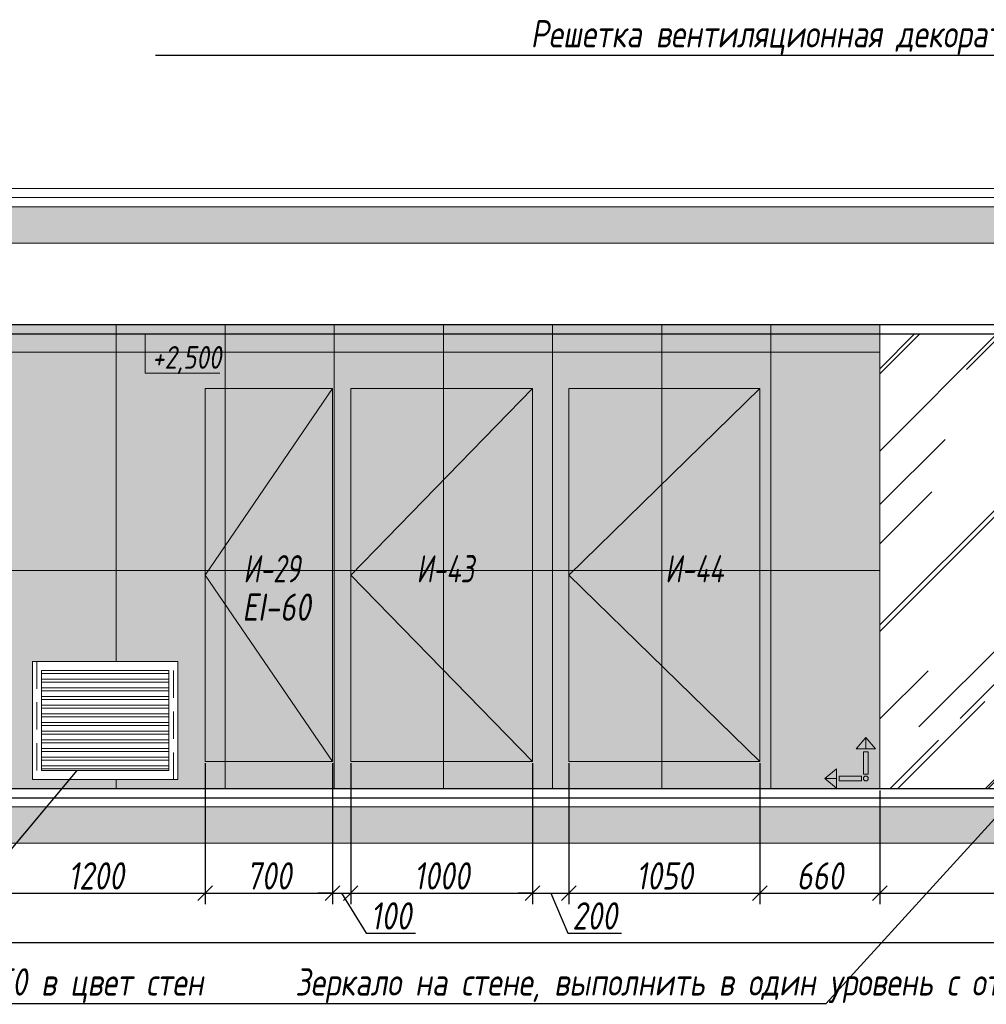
# Model space of a CAD drawing. Header units: millimetres. Extents: x -26894274 to 19789193, y -86687 to 22351.
# Tile 322 of 447: x 156866 to 162181, y -5978 to -565. Entities that reach past the tile are written whole.
import ezdxf
from ezdxf import colors
from ezdxf.entities.mleader import LeaderData, LeaderLine
from ezdxf.math import Vec2, Vec3

# ---------------------------------------------------------------- set-up
doc = ezdxf.new("R2010")
doc.units = ezdxf.units.MM
doc.linetypes.add('DASHDOT', pattern=[25.4, 12.7, -6.35, 0, -6.35])
doc.linetypes.add('DASHED', pattern=[0.75, 0.5, -0.25])
doc.layers.get('Defpoints').update_dxf_attribs({"color": 31})
for name, color, linetype, lineweight in [('A-DETL-GENF', 7, 'Continuous', 5), ('meb', 26, 'Continuous', 15), ('nadpisi_v_tablice', 7, 'Continuous', 9), ('Двери', 7, 'Continuous', 5), ('Отделка стен', 253, 'Continuous', 0)]:
    doc.layers.add(name, color=color, linetype=linetype, lineweight=lineweight)
for name, color, linetype, lineweight, true_color in [('dim_obm', 7, 'Continuous', 9, 0x005700), ('dim_razv', 7, 'DASHDOT', 9, 0x285228), ('pol', 7, 'Continuous', 15, 0x55666d)]:
    doc.layers.add(name, color=color, linetype=linetype, lineweight=lineweight, true_color=true_color)
doc.styles.add('fl_iso paper', font='isocpeur.ttf', dxfattribs={"width": 0.8, "oblique": 10})
doc.styles.add('In tre', font='isocpeur.ttf', dxfattribs={"width": 0.8, "oblique": 10})
doc.dimstyles.new('In tre 1_50', dxfattribs={"dimtxt": 150, "dimasz": 80, "dimexe": 60, "dimexo": 10, "dimgap": 20, "dimtad": 1, "dimdec": 0, "dimrnd": 5, "dimzin": 0, "dimdsep": 46, "dimtxsty": 'fl_iso paper', "dimblk": 'OBLIQUE', "dimcen": 0, "dimdle": 60, "dimadec": 0, "dimazin": 0, "dimtfac": 1, "dimtdec": 0, "dimtofl": 0, "dimtmove": 1, "dimatfit": 1, "dimfxl": 40, "dimtolj": 1, "dimtzin": 0, "dimarcsym": 1})

# ---------------------------------------------------------------- blocks, each defined once
blk = doc.blocks.new('_Oblique')
at = {"color": 0, "linetype": 'ByBlock', "lineweight": -2}
blk.add_line((-0.5, -0.5), (0.5, 0.5), dxfattribs=at)
blk = doc.blocks.new('*D122')
at = {"layer": 'Defpoints', "color": 0, "linetype": 'ByBlock', "transparency": 16777216}
for p in [(153406, -5092.9), (175306, -5092.9), (175306, -5639.1)]:
    blk.add_point(p, dxfattribs=at)
at = {"layer": 'dim_razv', "color": 0, "linetype": 'ByBlock', "lineweight": -2, "transparency": 16777216}
for p, q in [((153406, -5102.9), (153406, -5699.1)), ((175306, -5102.9), (175306, -5699.1)), ((153346, -5639.1), (175366, -5639.1))]:
    blk.add_line(p, q, dxfattribs=at)
at = {"layer": 'dim_razv', "color": 0, "linetype": 'ByBlock', "lineweight": -2, "transparency": 16777216, "xscale": 80, "yscale": 80, "zscale": 80, "rotation": 180}
blk.add_blockref('_Oblique', (153406, -5639.1), dxfattribs=at)
at = {"layer": 'dim_razv', "color": 0, "linetype": 'ByBlock', "lineweight": -2, "transparency": 16777216, "xscale": 80, "yscale": 80, "zscale": 80}
blk.add_blockref('_Oblique', (175306, -5639.1), dxfattribs=at)
at = {"layer": 'dim_razv', "color": 0, "linetype": 'ByBlock', "transparency": 16777216, "insert": (164356, -5544.1), "char_height": 150, "attachment_point": 5, "style": 'fl_iso paper'}
blk.add_mtext('\\A1;21900', dxfattribs=at)
blk = doc.blocks.new('*D168')
at = {"layer": 'Defpoints', "color": 0, "linetype": 'ByBlock', "transparency": 16777216}
for p in [(157886, -4642.9), (156686, -4792.9), (157886, -5367.1)]:
    blk.add_point(p, dxfattribs=at)
at = {"layer": 'dim_razv', "color": 0, "linetype": 'ByBlock', "lineweight": -2, "transparency": 16777216}
for p, q in [((157886, -4652.9), (157886, -5427.1)), ((156686, -4802.9), (156686, -5427.1)), ((156626, -5367.1), (157946, -5367.1))]:
    blk.add_line(p, q, dxfattribs=at)
at = {"layer": 'dim_razv', "color": 0, "linetype": 'ByBlock', "lineweight": -2, "transparency": 16777216, "xscale": 80, "yscale": 80, "zscale": 80, "rotation": 180}
blk.add_blockref('_Oblique', (156686, -5367.1), dxfattribs=at)
at = {"layer": 'dim_razv', "color": 0, "linetype": 'ByBlock', "lineweight": -2, "transparency": 16777216, "xscale": 80, "yscale": 80, "zscale": 80}
blk.add_blockref('_Oblique', (157886, -5367.1), dxfattribs=at)
at = {"layer": 'dim_razv', "color": 0, "linetype": 'ByBlock', "transparency": 16777216, "insert": (157286, -5272.1), "char_height": 150, "attachment_point": 5, "style": 'fl_iso paper'}
blk.add_mtext('\\A1;1200', dxfattribs=at)
blk = doc.blocks.new('*D169')
at = {"layer": 'Defpoints', "color": 0, "linetype": 'ByBlock', "transparency": 16777216}
for p in [(159686, -4642.9), (159886, -4642.9), (159886, -5367.1)]:
    blk.add_point(p, dxfattribs=at)
at = {"layer": 'dim_razv', "color": 0, "linetype": 'ByBlock', "lineweight": -2, "transparency": 16777216}
for p, q in [((159686, -4652.9), (159686, -5427.1)), ((159886, -4652.9), (159886, -5427.1)), ((159686, -5367.1), (159606, -5367.1)), ((159686, -5367.1), (159886, -5367.1)), ((159786, -5367.1), (159880.5, -5587.1)), ((159886, -5367.1), (159966, -5367.1)), ((159880.5, -5587.1), (160175, -5587.1))]:
    blk.add_line(p, q, dxfattribs=at)
at = {"layer": 'dim_razv', "color": 0, "linetype": 'ByBlock', "lineweight": -2, "transparency": 16777216, "xscale": 80, "yscale": 80, "zscale": 80}
blk.add_blockref('_Oblique', (159686, -5367.1), dxfattribs=at)
at = {"layer": 'dim_razv', "color": 0, "linetype": 'ByBlock', "lineweight": -2, "transparency": 16777216, "xscale": 80, "yscale": 80, "zscale": 80, "rotation": 180}
blk.add_blockref('_Oblique', (159886, -5367.1), dxfattribs=at)
at = {"layer": 'dim_razv', "color": 0, "linetype": 'ByBlock', "transparency": 16777216, "insert": (160027.8, -5492.1), "char_height": 150, "attachment_point": 5, "style": 'fl_iso paper'}
blk.add_mtext('\\A1;200', dxfattribs=at)
blk = doc.blocks.new('*D170')
at = {"layer": 'Defpoints', "color": 0, "linetype": 'ByBlock', "transparency": 16777216}
for p in [(159886, -4642.9), (160936, -4642.9), (160936, -5367.1)]:
    blk.add_point(p, dxfattribs=at)
at = {"layer": 'dim_razv', "color": 0, "linetype": 'ByBlock', "lineweight": -2, "transparency": 16777216}
for p, q in [((159886, -4652.9), (159886, -5427.1)), ((160936, -4652.9), (160936, -5427.1)), ((159826, -5367.1), (160996, -5367.1))]:
    blk.add_line(p, q, dxfattribs=at)
at = {"layer": 'dim_razv', "color": 0, "linetype": 'ByBlock', "lineweight": -2, "transparency": 16777216, "xscale": 80, "yscale": 80, "zscale": 80, "rotation": 180}
blk.add_blockref('_Oblique', (159886, -5367.1), dxfattribs=at)
at = {"layer": 'dim_razv', "color": 0, "linetype": 'ByBlock', "lineweight": -2, "transparency": 16777216, "xscale": 80, "yscale": 80, "zscale": 80}
blk.add_blockref('_Oblique', (160936, -5367.1), dxfattribs=at)
at = {"layer": 'dim_razv', "color": 0, "linetype": 'ByBlock', "transparency": 16777216, "insert": (160411, -5272.1), "char_height": 150, "attachment_point": 5, "style": 'fl_iso paper'}
blk.add_mtext('\\A1;1050', dxfattribs=at)
blk = doc.blocks.new('*D171')
at = {"layer": 'Defpoints', "color": 0, "linetype": 'ByBlock', "transparency": 16777216}
for p in [(160936, -4642.9), (161596, -4792.9), (161596, -5367.1)]:
    blk.add_point(p, dxfattribs=at)
at = {"layer": 'dim_razv', "color": 0, "linetype": 'ByBlock', "lineweight": -2, "transparency": 16777216}
for p, q in [((160936, -4652.9), (160936, -5427.1)), ((161596, -4802.9), (161596, -5427.1)), ((160876, -5367.1), (161656, -5367.1))]:
    blk.add_line(p, q, dxfattribs=at)
at = {"layer": 'dim_razv', "color": 0, "linetype": 'ByBlock', "lineweight": -2, "transparency": 16777216, "xscale": 80, "yscale": 80, "zscale": 80, "rotation": 180}
blk.add_blockref('_Oblique', (160936, -5367.1), dxfattribs=at)
at = {"layer": 'dim_razv', "color": 0, "linetype": 'ByBlock', "lineweight": -2, "transparency": 16777216, "xscale": 80, "yscale": 80, "zscale": 80}
blk.add_blockref('_Oblique', (161596, -5367.1), dxfattribs=at)
at = {"layer": 'dim_razv', "color": 0, "linetype": 'ByBlock', "transparency": 16777216, "insert": (161266, -5272.1), "char_height": 150, "attachment_point": 5, "style": 'fl_iso paper'}
blk.add_mtext('\\A1;660', dxfattribs=at)
blk = doc.blocks.new('*D172')
at = {"layer": 'Defpoints', "color": 0, "linetype": 'ByBlock', "transparency": 16777216}
for p in [(161596, -4792.9), (163296, -4792.9), (163296, -5367.1)]:
    blk.add_point(p, dxfattribs=at)
at = {"layer": 'dim_razv', "color": 0, "linetype": 'ByBlock', "lineweight": -2, "transparency": 16777216}
for p, q in [((161596, -4802.9), (161596, -5427.1)), ((163296, -4802.9), (163296, -5427.1)), ((161536, -5367.1), (163356, -5367.1))]:
    blk.add_line(p, q, dxfattribs=at)
at = {"layer": 'dim_razv', "color": 0, "linetype": 'ByBlock', "lineweight": -2, "transparency": 16777216, "xscale": 80, "yscale": 80, "zscale": 80, "rotation": 180}
blk.add_blockref('_Oblique', (161596, -5367.1), dxfattribs=at)
at = {"layer": 'dim_razv', "color": 0, "linetype": 'ByBlock', "lineweight": -2, "transparency": 16777216, "xscale": 80, "yscale": 80, "zscale": 80}
blk.add_blockref('_Oblique', (163296, -5367.1), dxfattribs=at)
at = {"layer": 'dim_razv', "color": 0, "linetype": 'ByBlock', "transparency": 16777216, "insert": (162446, -5272.1), "char_height": 150, "attachment_point": 5, "style": 'fl_iso paper'}
blk.add_mtext('\\A1;1700', dxfattribs=at)
blk = doc.blocks.new('*D278')
at = {"layer": 'Defpoints', "color": 0, "linetype": 'ByBlock', "transparency": 16777216}
for p in [(157886, -4642.9), (158586, -4642.9), (158586, -5367.1)]:
    blk.add_point(p, dxfattribs=at)
at = {"layer": 'dim_razv', "color": 0, "linetype": 'ByBlock', "lineweight": -2, "transparency": 16777216}
for p, q in [((157886, -4652.9), (157886, -5427.1)), ((158586, -4652.9), (158586, -5427.1)), ((157826, -5367.1), (158646, -5367.1))]:
    blk.add_line(p, q, dxfattribs=at)
at = {"layer": 'dim_razv', "color": 0, "linetype": 'ByBlock', "lineweight": -2, "transparency": 16777216, "xscale": 80, "yscale": 80, "zscale": 80, "rotation": 180}
blk.add_blockref('_Oblique', (157886, -5367.1), dxfattribs=at)
at = {"layer": 'dim_razv', "color": 0, "linetype": 'ByBlock', "lineweight": -2, "transparency": 16777216, "xscale": 80, "yscale": 80, "zscale": 80}
blk.add_blockref('_Oblique', (158586, -5367.1), dxfattribs=at)
at = {"layer": 'dim_razv', "color": 0, "linetype": 'ByBlock', "transparency": 16777216, "insert": (158236, -5272.1), "char_height": 150, "attachment_point": 5, "style": 'fl_iso paper'}
blk.add_mtext('\\A1;700', dxfattribs=at)
blk = doc.blocks.new('*D279')
at = {"layer": 'Defpoints', "color": 0, "linetype": 'ByBlock', "transparency": 16777216}
for p in [(158686, -4642.9), (159686, -4642.9), (159686, -5367.1)]:
    blk.add_point(p, dxfattribs=at)
at = {"layer": 'dim_razv', "color": 0, "linetype": 'ByBlock', "lineweight": -2, "transparency": 16777216}
for p, q in [((158686, -4652.9), (158686, -5427.1)), ((159686, -4652.9), (159686, -5427.1)), ((158626, -5367.1), (159746, -5367.1))]:
    blk.add_line(p, q, dxfattribs=at)
at = {"layer": 'dim_razv', "color": 0, "linetype": 'ByBlock', "lineweight": -2, "transparency": 16777216, "xscale": 80, "yscale": 80, "zscale": 80, "rotation": 180}
blk.add_blockref('_Oblique', (158686, -5367.1), dxfattribs=at)
at = {"layer": 'dim_razv', "color": 0, "linetype": 'ByBlock', "lineweight": -2, "transparency": 16777216, "xscale": 80, "yscale": 80, "zscale": 80}
blk.add_blockref('_Oblique', (159686, -5367.1), dxfattribs=at)
at = {"layer": 'dim_razv', "color": 0, "linetype": 'ByBlock', "transparency": 16777216, "insert": (159186, -5272.1), "char_height": 150, "attachment_point": 5, "style": 'fl_iso paper'}
blk.add_mtext('\\A1;1000', dxfattribs=at)
blk = doc.blocks.new('*D305')
at = {"layer": 'Defpoints', "color": 0, "linetype": 'ByBlock', "transparency": 16777216}
for p in [(158586, -4642.9), (158686, -4642.9), (158686, -5367.1)]:
    blk.add_point(p, dxfattribs=at)
at = {"layer": 'dim_razv', "color": 0, "linetype": 'ByBlock', "lineweight": -2, "transparency": 16777216}
for p, q in [((158586, -4652.9), (158586, -5427.1)), ((158686, -4652.9), (158686, -5427.1)), ((158586, -5367.1), (158506, -5367.1)), ((158586, -5367.1), (158686, -5367.1)), ((158636, -5367.1), (158772, -5587.1)), ((158686, -5367.1), (158766, -5367.1)), ((158772, -5587.1), (159042.5, -5587.1))]:
    blk.add_line(p, q, dxfattribs=at)
at = {"layer": 'dim_razv', "color": 0, "linetype": 'ByBlock', "lineweight": -2, "transparency": 16777216, "xscale": 80, "yscale": 80, "zscale": 80}
blk.add_blockref('_Oblique', (158586, -5367.1), dxfattribs=at)
at = {"layer": 'dim_razv', "color": 0, "linetype": 'ByBlock', "lineweight": -2, "transparency": 16777216, "xscale": 80, "yscale": 80, "zscale": 80, "rotation": 180}
blk.add_blockref('_Oblique', (158686, -5367.1), dxfattribs=at)
at = {"layer": 'dim_razv', "color": 0, "linetype": 'ByBlock', "transparency": 16777216, "insert": (158907.2, -5492.1), "char_height": 150, "attachment_point": 5, "style": 'fl_iso paper'}
blk.add_mtext('\\A1;100', dxfattribs=at)
blk = doc.blocks.new('1')
at = {"layer": 'pol', "linetype": 'ByBlock'}
h = blk.add_hatch(color=1, dxfattribs=at)
h.paths.add_polyline_path([(35776.4, 73135.4), (35803.1, 73135.4), (35803.1, 73259), (35776.4, 73259)])
h.paths.add_polyline_path([(35789.8, 73274.6), (35843.2, 73274.6), (35789.8, 73338.2)])
h.paths.add_polyline_path([(35789.8, 73274.6), (35736.3, 73274.6), (35789.8, 73338.2)])
edge = h.paths.add_edge_path()
edge.add_arc((35789.8, 73110.5), 13.4, 0, 360)
h = blk.add_hatch(color=1, dxfattribs=at)
h.paths.add_polyline_path([(35813.3, 73097.1), (35813.3, 73123.9), (35936.9, 73123.9), (35936.9, 73097.1)])
h.paths.add_polyline_path([(35952.5, 73110.5), (35952.5, 73164), (36016.1, 73110.5)])
h.paths.add_polyline_path([(35952.5, 73110.5), (35952.5, 73057), (36016.1, 73110.5)])
at = {"layer": 'pol', "color": 1, "linetype": 'ByBlock'}
for points in [[(35789.8, 73274.6), (35736.3, 73274.6), (35789.8, 73338.2), (35789.8, 73274.6)], [(35789.8, 73274.6), (35843.2, 73274.6), (35789.8, 73338.2), (35789.8, 73274.6)], [(35952.5, 73110.5), (35952.5, 73164), (36016.1, 73110.5), (35952.5, 73110.5)], [(35952.5, 73110.5), (35952.5, 73057), (36016.1, 73110.5), (35952.5, 73110.5)]]:
    blk.add_lwpolyline(points, dxfattribs=at)
for points in [[(35776.4, 73135.4), (35803.1, 73135.4), (35803.1, 73259), (35776.4, 73259)], [(35813.3, 73097.1), (35813.3, 73123.9), (35936.9, 73123.9), (35936.9, 73097.1)]]:
    blk.add_lwpolyline(points, close=True, dxfattribs=at)
blk.add_circle((35789.8, 73110.5), 13.4, dxfattribs=at)

msp = doc.modelspace()

# ---------------------------------------------------------------- hatches: boundary and pattern name
at = {"true_color": 0x5294a7}
h = msp.add_hatch(dxfattribs=at)
h.set_pattern_fill('AR-RROOF', color=135, scale=20, angle=45, style=0)
h.set_pattern_definition([(45, (-410, 0), (431.0523, 1149.4728), [7620, -1016, 2540, -508]), (45, (-111.86, 657.35), (-836.96, 118.5394), [1524, -167.64, 3048, -381]), (45, (-535.72, 484.93), (1627.2224, 2108.56414), [4064, -711.2, 2032, -508])])
h.paths.add_polyline_path([(161596, -2292.9), (163296, -2292.9), (163296, -4792.9), (161596, -4792.9)])
at = {"layer": 'A-DETL-GENF'}
h = msp.add_hatch(dxfattribs=at)
h.set_pattern_fill('ANSI35', color=256, scale=20, style=0)
h.paths.add_polyline_path([(152547.4, -5092.9), (310754.9, -5092.9), (310754.9, -4892.9), (152547.4, -4892.9)])
h.paths.add_polyline_path([(253226, -1792.9), (253226, -1592.9), (152547.4, -1592.9), (152547.4, -1792.9)])
at = {"layer": 'dim_obm'}
msp.add_hatch(color=256, dxfattribs=at).paths.add_polyline_path([(157624.1, -2360.9), (157556, -2292.9), (157488, -2360.9), (157499.5, -2372.5), (157556, -2316), (157612.5, -2372.5)], flags=0)
at = {"layer": 'dim_razv', "true_color": 0xeceae4, "transparency": 33554687}
h = msp.add_hatch(dxfattribs=at)
h.set_pattern_fill('AR-SAND', color=254, scale=3, angle=315)
h.set_pattern_definition([(352.5, (120932.77, 10341.21), (100.42605, 107.214405), [0, -115.824, 0, -129.54, 0, -123.825]), (322.5, (120932.77, 10341.21), (247.41986, 56.70328), [0, -62.484, 0, -104.394, 0, -40.005]), (282.5, (120866.5, 10407.49), (168.09969, -167.48995), [0, -38.1, 0, -137.16, 0, -179.07]), (272.5, (120866.5, 10407.49), (209.26523, -114.68433), [0, -19.05, 0, -89.916, 0, -102.87])])
h.paths.add_polyline_path([(153406, -2242.9), (153686, -2242.9), (153686, -4792.9), (153406, -4792.9)])
h.paths.add_polyline_path([(154736, -4792.9), (154736, -2242.9), (161596, -2242.9), (161596, -4792.9), (156686, -4792.9), (156686, -2592.9), (155236, -2592.9), (155236, -4792.9)])
h.paths.add_polyline_path([(156936, -4742.9), (157736, -4742.9), (157736, -4092.9), (156936, -4092.9)], flags=16)
h.paths.add_polyline_path([(163296, -4792.9), (163296, -2242.9), (191086, -2242.9), (191086, -4792.9), (170186, -4792.9), (170186, -2592.9), (168736, -2592.9), (168736, -4792.9), (165916, -4792.9), (165916, -2612.9), (163956, -2612.9), (163956, -4792.9)])
h.paths.add_polyline_path([(170586, -4742.9), (171386, -4742.9), (171386, -4092.9), (170586, -4092.9)], flags=16)
h.paths.add_polyline_path([(192596, -4792.9), (192596, -2592.9), (191086, -2592.9), (191086, -2242.9), (193191, -2242.9), (193191, -4792.9)])
h.paths.add_polyline_path([(194891, -4792.9), (194891, -2242.9), (206566, -2242.9), (206566, -4792.9), (206166, -4792.9), (206166, -2592.9), (204716, -2592.9), (204716, -4792.9), (197446, -4792.9), (197446, -2612.9), (195486, -2612.9), (195486, -4792.9)])
h.paths.add_polyline_path([(203611, -4742.9), (204411, -4742.9), (204411, -4092.9), (203611, -4092.9)], flags=16)
h.paths.add_polyline_path([(207616, -2242.9), (209226, -2242.9), (209226, -4792.9), (207616, -4792.9)])
h.paths.add_polyline_path([(210276, -2242.9), (210436, -2242.9), (210436, -4792.9), (210276, -4792.9)])
h.paths.add_polyline_path([(211486, -2242.9), (215566, -2242.9), (215566, -4792.9), (211486, -4792.9)])
h.paths.add_polyline_path([(216616, -2242.9), (228476, -2242.9), (228476, -4792.9), (216616, -4792.9)])
h.paths.add_polyline_path([(218226, -3362.9), (218976, -3362.9), (218976, -4712.9), (218226, -4712.9)], flags=16)
h.paths.add_polyline_path([(229526, -2242.9), (235726, -2242.9), (235726, -4792.9), (229526, -4792.9)])
h.paths.add_polyline_path([(231061, -3362.9), (231811, -3362.9), (231811, -4712.9), (231061, -4712.9)], flags=16)
h.paths.add_polyline_path([(236776, -4792.9), (245836, -4792.9), (245836, -2242.9), (236776, -2242.9)])
h.paths.add_polyline_path([(246886, -2242.9), (248546, -2242.9), (248546, -4792.9), (246886, -4792.9)])
h.paths.add_polyline_path([(249596, -4792.9), (249596, -2242.9), (252956, -2242.9), (252956, -2292.9), (253226, -2292.9), (253226, -1492.9), (260386, -1492.9), (260386, -2292.9), (260656, -2292.9), (260656, -2242.9), (261746, -2242.9), (261746, -4792.9)])
h.paths.add_polyline_path([(251521, -3362.9), (252271, -3362.9), (252271, -4712.9), (251521, -4712.9)], flags=16)
h.paths.add_polyline_path([(262796, -2242.9), (265136, -2242.9), (265136, -4792.9), (262796, -4792.9)])
h.paths.add_polyline_path([(266186, -2242.9), (270836, -2242.9), (270836, -4792.9), (266186, -4792.9)])
h.paths.add_polyline_path([(267181.5, -3362.9), (267931.5, -3362.9), (267931.5, -4712.9), (267181.5, -4712.9)], flags=16)
h.paths.add_polyline_path([(271886, -2242.9), (275986, -2242.9), (275986, -4792.9), (271886, -4792.9)])
h.paths.add_polyline_path([(277036, -2242.9), (285161, -2242.9), (285161, -4792.9), (277036, -4792.9)])
h.paths.add_polyline_path([(282406.3, -3362.9), (283156.3, -3362.9), (283156.3, -4712.9), (282406.3, -4712.9)], flags=16)
h.paths.add_polyline_path([(286211, -2242.9), (292786, -2242.9), (292786, -4792.9), (286211, -4792.9)])
h.paths.add_polyline_path([(290581.3, -3362.9), (291331.3, -3362.9), (291331.3, -4712.9), (290581.3, -4712.9)], flags=16)
h.paths.add_polyline_path([(293836, -2242.9), (296236, -2242.9), (296236, -4792.9), (293836, -4792.9)])
h.paths.add_polyline_path([(297286, -2242.9), (304516, -2242.9), (304516, -4792.9), (297286, -4792.9)])
h.paths.add_polyline_path([(305566, -2242.9), (306096, -2242.9), (306096, -4792.9), (305566, -4792.9)])
h.paths.add_polyline_path([(307146, -2242.9), (310246, -2242.9), (310246, -4792.9), (307146, -4792.9)])
at = {"layer": 'meb', "lineweight": 13, "transparency": 33554687}
h = msp.add_hatch(dxfattribs=at)
h.set_pattern_fill('ANSI32', color=256, scale=5, angle=135)
h.set_pattern_definition([(180, (-76076.067, -1492.53), (-4e-15, -47.625), []), (180, (-76091.94, -1476.656), (-4e-15, -47.625), [])])
h.paths.add_polyline_path([(156986, -4692.9), (157686, -4692.9), (157686, -4142.9), (156986, -4142.9)])

# ---------------------------------------------------------------- linework, layer by layer
at = {"lineweight": 13}
for points in [[(253226, -1492.9), (152547.4, -1492.9), (152547.4, -1542.9), (253226, -1542.9)], [(253226, -1592.9), (152547.4, -1592.9), (152547.4, -1542.9), (253226, -1542.9)], [(253226, -1592.9), (152547.4, -1592.9), (152547.4, -1792.9), (253226, -1792.9)], [(158586, -2592.9), (157886, -3617.9), (158586, -4642.9)], [(159686, -2592.9), (158686, -3617.9), (159686, -4642.9)], [(160936, -2592.9), (159886, -3617.9), (160936, -4642.9)], [(310446, -4842.9), (310754.9, -4842.9), (310754.9, -4892.9), (152547.4, -4892.9), (152547.4, -4842.9), (153206, -4842.9)], [(153406, -4842.9), (310246, -4842.9)]]:
    msp.add_lwpolyline(points, dxfattribs=at)
at = {"lineweight": 30}
for points in [[(252956, -2242.9), (153406, -2242.9), (153406, -2292.9), (252956, -2292.9)], [(310246, -4792.9), (153406, -4792.9)], [(153406, -4842.9), (310246, -4842.9)]]:
    msp.add_lwpolyline(points, dxfattribs=at)
at = {"lineweight": 0}
msp.add_lwpolyline([(154736, -4792.9), (154736, -2242.9), (161596, -2242.9), (161596, -4792.9), (156686, -4792.9), (156686, -2592.9), (155236, -2592.9), (155236, -4792.9)], close=True, dxfattribs=at)
at = {"lineweight": 13}
for points in [[(161596, -2292.9), (163296, -2292.9), (163296, -4792.9), (161596, -4792.9)], [(157886, -4642.9), (157886, -2592.9), (158586, -2592.9), (158586, -4642.9)], [(158686, -4642.9), (158686, -2592.9), (159686, -2592.9), (159686, -4642.9)], [(159886, -4642.9), (159886, -2592.9), (160936, -2592.9), (160936, -4642.9)], [(156936, -4742.9), (157736, -4742.9), (157736, -4092.9), (156936, -4092.9)], [(156986, -4692.9), (157686, -4692.9), (157686, -4142.9), (156986, -4142.9)], [(152547.4, -5092.9), (310754.9, -5092.9), (310754.9, -4892.9), (152547.4, -4892.9)]]:
    msp.add_lwpolyline(points, close=True, dxfattribs=at)
at = {"layer": 'Defpoints', "color": 8, "linetype": 'DASHED', "lineweight": 0, "ltscale": 300}
msp.add_lwpolyline([(156961, -4742.9), (157711, -4742.9), (157711, -4092.9), (156961, -4092.9)], close=True, dxfattribs=at)
at = {"layer": 'dim_obm'}
msp.add_lwpolyline([(157556, -2292.9), (157556, -2372.9), (157556, -2508.4), (157967, -2508.4)], dxfattribs=at)
at = {"layer": 'Отделка стен', "transparency": 33554687}
for points in [[(156796, -2242.9), (156796, -2392.9), (157396, -2392.9), (157396, -2242.9)], [(157396, -2242.9), (157396, -2392.9), (157996, -2392.9), (157996, -2242.9)], [(157996, -2242.9), (157996, -2392.9), (158596, -2392.9), (158596, -2242.9)], [(158596, -2242.9), (158596, -2392.9), (159196, -2392.9), (159196, -2242.9)], [(159196, -2242.9), (159196, -2392.9), (159796, -2392.9), (159796, -2242.9)], [(159796, -2242.9), (159796, -2392.9), (160396, -2392.9), (160396, -2242.9)], [(160396, -2242.9), (160396, -2392.9), (160996, -2392.9), (160996, -2242.9)], [(160996, -2242.9), (160996, -2392.9), (161596, -2392.9), (161596, -2242.9)], [(156796, -2392.9), (156796, -3592.9), (157396, -3592.9), (157396, -2392.9)], [(157396, -2392.9), (157396, -3592.9), (157996, -3592.9), (157996, -2392.9)], [(157996, -2392.9), (157996, -3592.9), (158596, -3592.9), (158596, -2392.9)], [(158596, -2392.9), (158596, -3592.9), (159196, -3592.9), (159196, -2392.9)], [(159196, -2392.9), (159196, -3592.9), (159796, -3592.9), (159796, -2392.9)], [(159796, -2392.9), (159796, -3592.9), (160396, -3592.9), (160396, -2392.9)], [(160396, -2392.9), (160396, -3592.9), (160996, -3592.9), (160996, -2392.9)], [(160996, -2392.9), (160996, -3592.9), (161596, -3592.9), (161596, -2392.9)], [(157996, -3592.9), (157996, -4792.9), (158596, -4792.9), (158596, -3592.9)], [(158596, -3592.9), (158596, -4792.9), (159196, -4792.9), (159196, -3592.9)], [(159196, -3592.9), (159196, -4792.9), (159796, -4792.9), (159796, -3592.9)], [(159796, -3592.9), (159796, -4792.9), (160396, -4792.9), (160396, -3592.9)], [(160396, -3592.9), (160396, -4792.9), (160996, -4792.9), (160996, -3592.9)], [(160996, -3592.9), (160996, -4792.9), (161596, -4792.9), (161596, -3592.9)]]:
    msp.add_lwpolyline(points, close=True, dxfattribs=at)
for points in [[(157396, -4092.9), (157396, -3592.9), (156796, -3592.9), (156796, -4792.9), (157396, -4792.9), (157396, -4742.9)], [(157396, -4742.9), (157396, -4792.9), (157996, -4792.9), (157996, -3592.9), (157396, -3592.9), (157396, -4092.9)]]:
    msp.add_lwpolyline(points, dxfattribs=at)

# ---------------------------------------------------------------- block references
at = {"linetype": 'ByBlock', "xscale": -0.9938708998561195, "yscale": 0.9938708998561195, "zscale": 0.9938708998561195}
msp.add_blockref('1', (197089, -77399.2), dxfattribs=at)

# ---------------------------------------------------------------- texts
at = {"layer": 'dim_obm', "insert": (157594.4, -2359.2), "char_height": 125, "attachment_point": 1, "line_spacing_factor": 0.666667, "style": 'fl_iso paper'}
msp.add_mtext('+2,500', dxfattribs=at)
at = {"layer": 'nadpisi_v_tablice', "lineweight": 18, "attachment_point": 1, "style": 'fl_iso paper'}
for s, insert, char_height, width in [('\\pi1232.9;Условные обозначения систем ОВиК', (110923.7, -1449.4), 400, 9720.362), ('\\pi1853.2;Обозначение \\P\\pi1685.2;и изображение', (108648.8, -2794.1), 300, 5595.365)]:
    msp.add_mtext(s, dxfattribs=dict(at, insert=insert, char_height=char_height, width=width))
at = {"layer": 'Двери', "lineweight": 0, "char_height": 150, "attachment_point": 5, "style": 'fl_iso paper'}
for s, insert in [('{\\W0.7;И-29}', (158251.7, -3583.5)), ('{\\W0.7;И-43}', (159205.5, -3583.5)), ('{\\W0.7;И-44}', (160575.2, -3583.5))]:
    msp.add_mtext_dynamic_manual_height_columns(s, width=190.261, gutter_width=1350, heights=[0], dxfattribs=dict(at, insert=insert))
at = {"layer": 'Двери', "lineweight": 0, "insert": (158277.8, -3794.8), "char_height": 150, "width": 190.261, "attachment_point": 5, "style": 'fl_iso paper'}
msp.add_mtext('EI-60', dxfattribs=at)

# ---------------------------------------------------------------- dimensions: what is measured, and where the dimension line sits
at = {"layer": 'dim_razv', "linetype": 'ByBlock'}
for base, p1, p2, picture, middle in [((157886, -5367.1), (156686, -4792.9), (157886, -4642.9), '*D168', (157286, -5272.1)), ((158586, -5367.1), (157886, -4642.9), (158586, -4642.9), '*D278', (158236, -5272.1)), ((159686, -5367.1), (158686, -4642.9), (159686, -4642.9), '*D279', (159186, -5272.1)), ((160936, -5367.1), (159886, -4642.9), (160936, -4642.9), '*D170', (160411, -5272.1)), ((161596, -5367.1), (160936, -4642.9), (161596, -4792.9), '*D171', (161266, -5272.1)), ((163296, -5367.1), (161596, -4792.9), (163296, -4792.9), '*D172', (162446, -5272.1)), ((175306, -5639.1), (153406, -5092.9), (175306, -5092.9), '*D122', (164356, -5544.1))]:
    dim = msp.add_linear_dim(base=base, p1=p1, p2=p2, dimstyle='In tre 1_50', dxfattribs=at)
    dim.commit()
    dim.dimension.update_dxf_attribs({"geometry": picture, "text_midpoint": middle})
for base, p1, p2, picture, middle in [((158686, -5367.1), (158586, -4642.9), (158686, -4642.9), '*D305', (158792, -5587.1)), ((159886, -5367.1), (159686, -4642.9), (159886, -4642.9), '*D169', (159900.5, -5587.1))]:
    dim = msp.add_linear_dim(base=base, p1=p1, p2=p2, dimstyle='In tre 1_50', dxfattribs=at)
    dim.commit()
    dim.dimension.update_dxf_attribs({"geometry": picture, "text_midpoint": middle, "dimtype": 160})

# ---------------------------------------------------------------- leaders
at = {"layer": 'dim_razv', "color": 0, "linetype": 'ByBlock'}
ml = msp.add_multileader_mtext('Standard', dxfattribs=at)
ml.set_content('Решетка вентиляционная декоративная 850х400 в цвет стен', style='In tre')
ml.set_leader_properties()
ml.build(insert=Vec2(0, 0))
ml.multileader.update_dxf_attribs({"text_left_attachment_type": 6, "text_right_attachment_type": 6, "dogleg_length": 1, "arrow_head_size": 0, "scale": 50})
ctx = ml.context
ctx.base_point, ctx.scale, ctx.char_height, ctx.arrow_head_size, ctx.landing_gap_size, ctx.plane_origin = Vec3(159670.8, -762.6), 50, 150, 0, 4.5, Vec3(169161.1, -2850.3)
ctx.left_attachment, ctx.right_attachment = 6, 6
notes = []
notes.append((ctx, [(0, (1, 1, 0), (162578.1, -762.6), (-1, 0), 50, [(1, [(162936, -2092.9)], 0, [])])]))
ctx.mtext.insert, ctx.mtext.width, ctx.mtext.defined_height, ctx.mtext.flow_direction = Vec3(159675.3, -567.6), 2996.732, 696.6, 5
ml = msp.add_multileader_mtext('Standard', dxfattribs=at)
ml.set_content('Решетка вентиляционная декоративная 700х550 в цвет стен', style='In tre')
ml.set_leader_properties()
ml.build(insert=Vec2(0, 0))
ml.multileader.update_dxf_attribs({"text_left_attachment_type": 6, "text_right_attachment_type": 6, "dogleg_length": 1, "arrow_head_size": 0, "scale": 50})
ctx = ml.context
ctx.base_point, ctx.scale, ctx.char_height, ctx.arrow_head_size, ctx.landing_gap_size, ctx.plane_origin = Vec3(153211.1, -5975.2), 50, 150, 0, 4.5, Vec3(162642.7, -7769.7)
ctx.left_attachment, ctx.right_attachment = 6, 6
notes.append((ctx, [(0, (1, 1, 0), (156106.4, -5975.2), (-1, 0), 50, [(1, [(157181, -4692.9)], 0, [])])]))
ctx.mtext.insert, ctx.mtext.width, ctx.mtext.defined_height, ctx.mtext.flow_direction = Vec3(153215.6, -5780.2), 2949.976, 696.6, 5
ml = msp.add_multileader_mtext('Standard', dxfattribs=at)
ml.set_content('Зеркало на стене, выполнить в один уровень с отделкой стен', style='In tre')
ml.set_leader_properties()
ml.build(insert=Vec2(0, 0))
ml.multileader.update_dxf_attribs({"text_left_attachment_type": 6, "text_right_attachment_type": 6, "dogleg_length": 1, "arrow_head_size": 0, "scale": 50})
ctx = ml.context
ctx.base_point, ctx.scale, ctx.char_height, ctx.arrow_head_size, ctx.landing_gap_size, ctx.plane_origin = Vec3(158376.6, -5975.2), 50, 150, 0, 4.5, Vec3(167928.6, -7769.7)
ctx.left_attachment, ctx.right_attachment = 6, 6
notes.append((ctx, [(0, (1, 1, 0), (161299.2, -5975.2), (-1, 0), 50, [(1, [(162466.9, -4692.9)], 0, [])])]))
ctx.mtext.insert, ctx.mtext.width, ctx.mtext.defined_height, ctx.mtext.flow_direction = Vec3(158381.1, -5780.2), 3043.138, 696.6, 5
for ctx, leaders in notes:
    for number, flags, end, landing, length, lines in leaders:
        leader = LeaderData()
        leader.index, (leader.has_last_leader_line, leader.has_dogleg_vector, leader.attachment_direction) = number, flags
        leader.last_leader_point, leader.dogleg_vector, leader.dogleg_length = Vec3(end), Vec3(landing), length
        for number, points, colour, breaks in lines:
            line = LeaderLine()
            line.index, line.vertices, line.color, line.breaks = number, Vec3.list(points), colors.encode_raw_color(colour), breaks
            leader.lines.append(line)
        ctx.leaders.append(leader)

doc.saveas('drawing.dxf')
